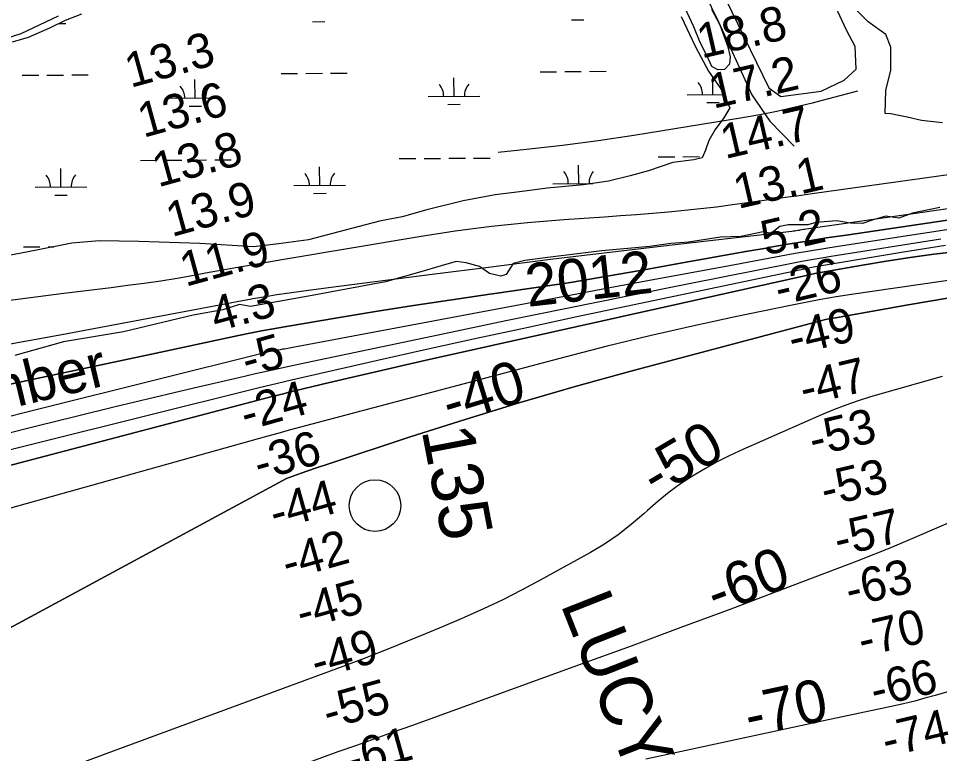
# Model space of a CAD drawing. Extents: x 3508733 to 3546731, y 546897 to 572481.
# Drawn here: x 3540853 to 3542639, y 565097 to 566522 of the extents above; entities that cross this region are included whole.
import ezdxf

# ---------------------------------------------------------------- set-up
doc = ezdxf.new("R2010")
doc.units = 0
for name, color, linetype in [('V-BORW-LINE', 7, 'Continuous'), ('V-CHAN-NAID', 7, 'Continuous'), ('V-RIVR-EDGE', 7, 'Continuous'), ('V-RIVR-IDEN', 7, 'Continuous'), ('V-RIVR-MILE', 7, 'Continuous'), ('V-RIVR-RANG', 7, 'Continuous'), ('V-ROAD-CNTR', 7, 'Continuous'), ('V-SITE-VEGE', 7, 'Continuous'), ('V-TOPO-DPTH', 7, 'Continuous'), ('V-TOPO-MAJR', 7, 'Continuous'), ('V-TOPO-MAJR-IDEN', 7, 'Continuous'), ('V-TOPO-MINR', 7, 'Continuous'), ('V-TOPO-MINR-IDEN', 7, 'Continuous'), ('V-TOPO-WATR', 7, 'Continuous'), ('V-WETL-SWMP', 7, 'Continuous')]:
    doc.layers.add(name, color=color, linetype=linetype)

msp = doc.modelspace()

# ---------------------------------------------------------------- linework, layer by layer
at = {"layer": 'V-BORW-LINE'}
msp.add_lwpolyline([(3542200.3, 566609.6), (3542308.2, 566387.5), (3542331.5, 566370.6), (3542409.8, 566381.1), (3542454.2, 566402.3), (3542477.4, 566423.5), (3542475.3, 566467.9), (3542458.4, 566499.6), (3542352.6, 566728.1)], dxfattribs=at)
at = {"layer": 'V-RIVR-EDGE'}
for points in [[(3542639.6, 566155.7), (3542586.3, 566144.8), (3542559.9, 566135.1), (3542534.8, 566138.8), (3542512.1, 566132.1), (3542489.4, 566124.8), (3542466.7, 566125.5), (3542439.8, 566129.9), (3542399.3, 566126.9), (3542383.4, 566122), (3542360.7, 566122.1), (3542345.4, 566122.1), (3542329.5, 566119.1), (3542317.2, 566109.3), (3542309.8, 566105.7), (3542297, 566108.2), (3542254.1, 566099.7), (3542214.2, 566098), (3542152.3, 566088.3), (3542118, 566085.9), (3542077.5, 566079.9), (3541984.4, 566071.6), (3541885.1, 566059.6), (3541834.8, 566052.9), (3541812.8, 566046.9), (3541798.6, 566026.1), (3541788.8, 566022.4), (3541766.8, 566028), (3541747.2, 566041.5), (3541721.5, 566048.3), (3541701.9, 566050.8), (3541673.1, 566042.9), (3541633.2, 566030.8), (3541565.1, 566011.3)], [(3541565.1, 566011.3), (3541422.9, 565985.3), (3541303.4, 565963.6), (3541281.9, 565967.9), (3541249.4, 565957), (3541192.4, 565946.7), (3541056.9, 565914.5), (3540941.1, 565895.2), (3540846.7, 565869.1)]]:
    msp.add_lwpolyline(points, dxfattribs=at)
at = {"layer": 'V-RIVR-MILE'}
msp.add_circle((3541544.6, 565577.9), 50, dxfattribs=at)
at = {"layer": 'V-ROAD-CNTR'}
msp.add_lwpolyline([(3541646.3, 567656.6), (3541695.1, 567541.6), (3541815.1, 567285.1), (3541988.6, 566941.2), (3542033.7, 566856.4), (3542071.5, 566800.3), (3542210.8, 566515.7), (3542275.3, 566374.2), (3542310, 566323.1), (3542357.1, 566274.4)], dxfattribs=at)
at = {"layer": 'V-SITE-VEGE'}
for points in [[(3542196.9, 566540.4), (3542213.3, 566509.8), (3542228.7, 566467.3), (3542232.9, 566447.6), (3542231.8, 566433.4), (3542222.4, 566423.1), (3542209.1, 566422.3), (3542197.8, 566429.2), (3542188.2, 566450.5), (3542175.1, 566475.2), (3542162.6, 566505.8), (3542137, 566562.1)], [(3540930.5, 566526.3), (3540858.3, 566492), (3540810.6, 566477.5)]]:
    msp.add_lwpolyline(points, dxfattribs=at)
at = {"layer": 'V-TOPO-DPTH'}
for points in [[(3544463.6, 566248.5), (3543668.2, 566151.5), (3543370.6, 566113.1), (3543221.8, 566093.6), (3543073.1, 566073.6), (3542924.5, 566052.8), (3542775.9, 566031.6), (3542468.5, 565986.8), (3542438.7, 565982.2), (3542409, 565977.3), (3542379.3, 565971.7), (3542349.8, 565965.9), (3542242.7, 565943.6), (3542159.9, 565925.7), (3542077.2, 565906.9), (3541994.8, 565886.7), (3541912.7, 565865.7), (3541422, 565735.7), (3541400.1, 565729.8), (3541378.1, 565723.9), (3541356.2, 565717.9), (3541334.2, 565711.8), (3540627.6, 565514.3)], [(3544463.6, 566248.5), (3543668.2, 566151.5), (3543370.6, 566113.1), (3543221.8, 566093.6), (3543073.1, 566073.6), (3542924.5, 566052.8), (3542775.9, 566031.6), (3542468.5, 565986.8), (3542438.7, 565982.2), (3542409, 565977.3), (3542379.3, 565971.7), (3542349.8, 565965.9), (3542242.7, 565943.6), (3542159.9, 565925.7), (3542077.2, 565906.9), (3541994.8, 565886.7), (3541912.7, 565865.7), (3541422, 565735.7), (3541400.1, 565729.8), (3541378.1, 565723.9), (3541356.2, 565717.9), (3541334.2, 565711.8), (3540627.6, 565514.3)], [(3542739.6, 566230.3), (3542396.4, 566182.5), (3542379.3, 566180.2), (3542362.1, 566177.8), (3542344.9, 566175.4), (3542327.7, 566173), (3542237.4, 566160.6), (3542206.5, 566156.6), (3542175.7, 566152.9), (3542144.8, 566149.7), (3542113.8, 566146.8), (3542082.8, 566144.2), (3542051.8, 566141.7), (3542020.8, 566139.4), (3541989.8, 566137.2), (3541910.8, 566131.8), (3541840.5, 566126), (3541770.2, 566118.8), (3541700.3, 566109.5), (3541630.4, 566098.8), (3541364, 566054.1), (3541326.9, 566047.8), (3541289.9, 566041.4), (3541252.9, 566034.8), (3541216, 566028.1), (3541193.2, 566023.9), (3541161.3, 566018.3), (3541129.3, 566013.1), (3541097.2, 566008.5), (3541065.1, 566004.2), (3541033, 566000.2), (3541000.8, 565996.2), (3540968.6, 565992.2), (3540936.5, 565988.1), (3540826.9, 565974.3)], [(3540347.6, 565091.4), (3540456.8, 565135.9), (3540459.9, 565137.2), (3541373.3, 565630.5), (3541401.3, 565640.5), (3541429.3, 565650.2), (3541457.4, 565659.6), (3541613, 565711), (3541719.2, 565745), (3541825.8, 565777.8), (3541933, 565808.7), (3542040.6, 565838.3), (3542398.9, 565933.6), (3542408.5, 565936.1), (3542418.1, 565938.3), (3542427.8, 565940.3), (3542437.6, 565942.1), (3542578.2, 565966.8), (3542658.3, 565980.3), (3542738.5, 565993.2), (3542818.9, 566005), (3542899.4, 566016.2), (3543673.1, 566118.9), (3544463.9, 566206.5)], [(3540347.6, 565091.4), (3540456.8, 565135.9), (3540459.9, 565137.2), (3541373.3, 565630.5), (3541401.3, 565640.5), (3541429.3, 565650.2), (3541457.4, 565659.6), (3541613, 565711), (3541719.2, 565745), (3541825.8, 565777.8), (3541933, 565808.7), (3542040.6, 565838.3), (3542398.9, 565933.6), (3542408.5, 565936.1), (3542418.1, 565938.3), (3542427.8, 565940.3), (3542437.6, 565942.1), (3542578.2, 565966.8), (3542658.3, 565980.3), (3542738.5, 565993.2), (3542818.9, 566005), (3542899.4, 566016.2), (3543673.1, 566118.9), (3544463.9, 566206.5)], [(3540791.2, 565803.8), (3540897.9, 565826.2), (3541004.6, 565848.8), (3541111.2, 565871.5), (3541279.9, 565907.4), (3541302.2, 565912), (3541324.6, 565916.4), (3541347, 565920.6), (3541369.5, 565924.5), (3541471.9, 565941.9), (3541545.6, 565954.1), (3541619.5, 565965.8), (3541693.4, 565976.9), (3541767.4, 565987.4), (3541772.7, 565988.2), (3541848.1, 565999.1), (3541923.4, 566010.6), (3541998.6, 566023), (3542073.7, 566036.1), (3542144.3, 566048.8), (3542184, 566055.9), (3542223.7, 566063), (3542263.3, 566070.1), (3542303, 566077.1), (3542307.2, 566077.9), (3542344.8, 566084.3), (3542382.5, 566090.6), (3542420.1, 566096.6), (3542457.9, 566102.3), (3543047.2, 566189.4)], [(3540791.2, 565803.8), (3540897.9, 565826.2), (3541004.6, 565848.8), (3541111.2, 565871.5), (3541279.9, 565907.4), (3541302.2, 565912), (3541324.6, 565916.4), (3541347, 565920.6), (3541369.5, 565924.5), (3541471.9, 565941.9), (3541545.6, 565954.1), (3541619.5, 565965.8), (3541693.4, 565976.9), (3541767.4, 565987.4), (3541772.7, 565988.2), (3541848.1, 565999.1), (3541923.4, 566010.6), (3541998.6, 566023), (3542073.7, 566036.1), (3542144.3, 566048.8), (3542184, 566055.9), (3542223.7, 566063), (3542263.3, 566070.1), (3542303, 566077.1), (3542307.2, 566077.9), (3542344.8, 566084.3), (3542382.5, 566090.6), (3542420.1, 566096.6), (3542457.9, 566102.3), (3543047.2, 566189.4)], [(3542641.4, 566094.4), (3542429.2, 566060.7), (3542410.1, 566057.5), (3542391, 566054.2), (3542371.9, 566050.7), (3542352.9, 566047.1), (3542153.6, 566007.7), (3542035, 565984), (3541916.5, 565960), (3541798, 565935.7), (3541679.6, 565911), (3541410.9, 565854.5), (3541378.3, 565847.6), (3541345.7, 565840.5), (3541313.2, 565833.2), (3541280.7, 565825.7), (3541193.2, 565805.4), (3541117.1, 565787.5), (3541041, 565769.3), (3540965.1, 565750.6), (3540889.1, 565731.7), (3540379.5, 565603.1)], [(3542641.4, 566094.4), (3542429.2, 566060.7), (3542410.1, 566057.5), (3542391, 566054.2), (3542371.9, 566050.7), (3542352.9, 566047.1), (3542153.6, 566007.7), (3542035, 565984), (3541916.5, 565960), (3541798, 565935.7), (3541679.6, 565911), (3541410.9, 565854.5), (3541378.3, 565847.6), (3541345.7, 565840.5), (3541313.2, 565833.2), (3541280.7, 565825.7), (3541193.2, 565805.4), (3541117.1, 565787.5), (3541041, 565769.3), (3540965.1, 565750.6), (3540889.1, 565731.7), (3540379.5, 565603.1)], [(3540368.9, 565533), (3541342.6, 565788.6), (3541350.8, 565790.7), (3541359, 565792.8), (3541367.2, 565794.8), (3541375.4, 565796.8), (3541453.8, 565815.6), (3541501.2, 565826.8), (3541548.7, 565837.9), (3541596.3, 565848.8), (3541643.8, 565859.5), (3542386, 566025.4), (3542391.6, 566026.6), (3542397.2, 566027.8), (3542402.8, 566028.8), (3542408.4, 566029.9), (3542489.4, 566044), (3542535.5, 566051.7), (3542581.8, 566058.7), (3542628.2, 566064.9), (3542674.6, 566070.4)], [(3540368.9, 565533), (3541342.6, 565788.6), (3541350.8, 565790.7), (3541359, 565792.8), (3541367.2, 565794.8), (3541375.4, 565796.8), (3541453.8, 565815.6), (3541501.2, 565826.8), (3541548.7, 565837.9), (3541596.3, 565848.8), (3541643.8, 565859.5), (3542386, 566025.4), (3542391.6, 566026.6), (3542397.2, 566027.8), (3542402.8, 566028.8), (3542408.4, 566029.9), (3542489.4, 566044), (3542535.5, 566051.7), (3542581.8, 566058.7), (3542628.2, 566064.9), (3542674.6, 566070.4)]]:
    msp.add_lwpolyline(points, dxfattribs=at)
at = {"layer": 'V-TOPO-MAJR'}
msp.add_lwpolyline([(3542644, 565828.4), (3542505.4, 565788.4), (3542481.2, 565780.9), (3542457.1, 565772.7), (3542433.4, 565763.5), (3542410, 565753.7), (3542257.7, 565686.6), (3542232.6, 565674.9), (3542208, 565662.6), (3542183.8, 565649.2), (3542160.1, 565635.1), (3542137, 565619.9), (3542114.7, 565603.8), (3542093.3, 565586.5), (3542072.6, 565568.3), (3542065.8, 565562), (3542041.5, 565541), (3542016.2, 565521.2), (3541989.6, 565503.4), (3541962.1, 565486.9), (3541864.8, 565433.3), (3541828.7, 565414.1), (3541792.2, 565395.5), (3541755.2, 565378), (3541717.8, 565361.1), (3541711.5, 565358.3), (3541677, 565343.6), (3541642.4, 565329), (3541607.7, 565314.9), (3541572.9, 565300.9), (3541523.8, 565281.6), (3541513.4, 565277.5), (3541503.1, 565273.5), (3541492.7, 565269.6), (3541482.3, 565265.7), (3541024.9, 565097.3), (3540943.4, 565067.1)], dxfattribs=at)
at = {"layer": 'V-TOPO-MINR'}
for points in [[(3542480.3, 566381.3), (3542389.6, 566357.5), (3542356.7, 566349.4), (3542323.7, 566341.9), (3542290.5, 566335.4), (3542257.1, 566329.5), (3542046.2, 566295.5), (3541977.1, 566285.1), (3541907.9, 566275.8), (3541838.5, 566267.9), (3541783.4, 566262.4)], [(3544463.6, 566248.5), (3543668.2, 566151.5), (3543370.6, 566113.1), (3543221.8, 566093.6), (3543073.1, 566073.6), (3542924.5, 566052.8), (3542775.9, 566031.6), (3542468.5, 565986.8), (3542438.7, 565982.2), (3542409, 565977.3), (3542379.3, 565971.7), (3542349.8, 565965.9), (3542242.7, 565943.6), (3542159.9, 565925.7), (3542077.2, 565906.9), (3541994.8, 565886.7), (3541912.7, 565865.7), (3541422, 565735.7), (3541400.1, 565729.8), (3541378.1, 565723.9), (3541356.2, 565717.9), (3541334.2, 565711.8), (3540627.6, 565514.3)], [(3543344.5, 566251.8), (3542380.7, 566113.6), (3542377.2, 566113.1), (3542375.5, 566112.8), (3542372, 566112.2), (3542368.5, 566111.6), (3542366.7, 566111.3), (3542364.4, 566110.9), (3542361.5, 566110.4), (3542358.6, 566110), (3542355.6, 566109.6), (3542352.7, 566109.2), (3542114.8, 566081.8), (3541999.8, 566068.4), (3541884.9, 566054.6), (3541770.1, 566040.3), (3541655.3, 566025.7), (3541454.3, 565999.8), (3541440, 565998), (3541425.7, 565996.1), (3541411.4, 565994.3), (3541397.1, 565992.5), (3541382.9, 565990.5), (3541368.6, 565988.5), (3541354.4, 565986.3), (3541340.2, 565983.9), (3541316.8, 565980), (3541312.1, 565979.2), (3541307.5, 565978.4), (3541302.8, 565977.5), (3541298.2, 565976.6), (3540937.8, 565909), (3540823.2, 565887.9)], [(3542739.6, 566230.3), (3542396.4, 566182.5), (3542379.3, 566180.2), (3542362.1, 566177.8), (3542344.9, 566175.4), (3542327.7, 566173), (3542237.4, 566160.6), (3542206.5, 566156.6), (3542175.7, 566152.9), (3542144.8, 566149.7), (3542113.8, 566146.8), (3542082.8, 566144.2), (3542051.8, 566141.7), (3542020.8, 566139.4), (3541989.8, 566137.2), (3541910.8, 566131.8), (3541840.5, 566126), (3541770.2, 566118.8), (3541700.3, 566109.5), (3541630.4, 566098.8), (3541364, 566054.1), (3541326.9, 566047.8), (3541289.9, 566041.4), (3541252.9, 566034.8), (3541216, 566028.1), (3541193.2, 566023.9), (3541161.3, 566018.3), (3541129.3, 566013.1), (3541097.2, 566008.5), (3541065.1, 566004.2), (3541033, 566000.2), (3541000.8, 565996.2), (3540968.6, 565992.2), (3540936.5, 565988.1), (3540826.9, 565974.3)], [(3544463.9, 566206.5), (3543673.1, 566118.9), (3542899.4, 566016.2), (3542818.9, 566005), (3542738.5, 565993.2), (3542658.3, 565980.3), (3542578.2, 565966.8), (3542437.6, 565942.1), (3542427.8, 565940.3), (3542418.1, 565938.3), (3542408.5, 565936.1), (3542398.9, 565933.6), (3542040.6, 565838.3), (3541933, 565808.7), (3541825.8, 565777.8), (3541719.2, 565745), (3541613, 565711), (3541457.4, 565659.6), (3541429.3, 565650.2), (3541401.3, 565640.5), (3541373.3, 565630.5), (3540459.9, 565137.2), (3540456.8, 565135.9), (3540347.6, 565091.4)], [(3542770.6, 566130.3), (3542442.6, 566080.1), (3542414.8, 566075.7), (3542387, 566071.2), (3542359.3, 566066.4), (3542331.6, 566061.4), (3542232, 566042.9), (3542154.5, 566028.6), (3542077.1, 566014.2), (3541999.6, 565999.7), (3541922.2, 565985.1), (3541395.5, 565886), (3541388.9, 565884.8), (3541382.2, 565883.6), (3541375.6, 565882.5), (3541369, 565881.4), (3541365.6, 565880.8), (3541360.6, 565880), (3541355.7, 565879.2), (3541350.8, 565878.3), (3541345.8, 565877.4), (3541338.6, 565876), (3541337.3, 565875.8), (3541333.4, 565874.9), (3540898.4, 565766.3), (3540799.6, 565741.6)], [(3542641.4, 566094.4), (3542429.2, 566060.7), (3542410.1, 566057.5), (3542391, 566054.2), (3542371.9, 566050.7), (3542352.9, 566047.1), (3542153.6, 566007.7), (3542035, 565984), (3541916.5, 565960), (3541798, 565935.7), (3541679.6, 565911), (3541410.9, 565854.5), (3541378.3, 565847.6), (3541345.7, 565840.5), (3541313.2, 565833.2), (3541280.7, 565825.7), (3541193.2, 565805.4), (3541117.1, 565787.5), (3541041, 565769.3), (3540965.1, 565750.6), (3540889.1, 565731.7), (3540379.5, 565603.1)], [(3542674.6, 566070.4), (3542628.2, 566064.9), (3542581.8, 566058.7), (3542535.5, 566051.7), (3542489.4, 566044), (3542408.4, 566029.9), (3542402.8, 566028.8), (3542397.2, 566027.8), (3542391.6, 566026.6), (3542386, 566025.4), (3541643.8, 565859.5), (3541596.3, 565848.8), (3541548.7, 565837.9), (3541501.2, 565826.8), (3541453.8, 565815.6), (3541375.4, 565796.8), (3541367.2, 565794.8), (3541359, 565792.8), (3541350.8, 565790.7), (3541342.6, 565788.6), (3540368.9, 565533)], [(3542650.6, 566082), (3542565.1, 566068.5), (3542417.8, 566043.9), (3542406.1, 566041.9), (3542394.4, 566039.8), (3542382.7, 566037.5), (3542371, 566035.1), (3541936.1, 565943.5), (3541838.8, 565922.7), (3541741.5, 565901.7), (3541644.3, 565880.2), (3541547.1, 565858.4), (3541391.3, 565823.1), (3541372.1, 565818.7), (3541353, 565814.2), (3541333.9, 565809.6), (3541314.8, 565804.9), (3540887.3, 565698.2), (3540793.7, 565674.7)], [(3542664.6, 565547.6), (3542564, 565504.5), (3542543.8, 565496), (3542523.6, 565487.7), (3542503.2, 565479.6), (3542482.8, 565471.7), (3542330.9, 565413.9), (3542234.4, 565377.4), (3542137.8, 565341.3), (3542041, 565305.6), (3541944.1, 565270.3), (3541615.3, 565151.3), (3541579.7, 565138.4), (3541544.1, 565125.7), (3541508.5, 565112.9), (3541472.9, 565100.3), (3541409, 565077.6)], [(3542863.6, 565278.5), (3542630.3, 565209.8), (3542610.8, 565204.3), (3542591.2, 565199.1), (3542571.5, 565194.3), (3542551.7, 565189.9), (3542417.5, 565161.2), (3542330.5, 565142.7), (3542243.6, 565124), (3542156.7, 565105.3), (3542069.8, 565086.5)]]:
    msp.add_lwpolyline(points, dxfattribs=at)
at = {"layer": 'V-TOPO-WATR'}
msp.add_lwpolyline([(3543047.2, 566189.4), (3542457.9, 566102.3), (3542420.1, 566096.6), (3542382.5, 566090.6), (3542344.8, 566084.3), (3542307.2, 566077.9), (3542303, 566077.1), (3542263.3, 566070.1), (3542223.7, 566063), (3542184, 566055.9), (3542144.3, 566048.8), (3542073.7, 566036.1), (3541998.6, 566023), (3541923.4, 566010.6), (3541848.1, 565999.1), (3541772.7, 565988.2), (3541767.4, 565987.4), (3541693.4, 565976.9), (3541619.5, 565965.8), (3541545.6, 565954.1), (3541471.9, 565941.9), (3541369.5, 565924.5), (3541347, 565920.6), (3541324.6, 565916.4), (3541302.2, 565912), (3541279.9, 565907.4), (3541111.2, 565871.5), (3541004.6, 565848.8), (3540897.9, 565826.2), (3540791.2, 565803.8)], dxfattribs=at)
at = {"layer": 'V-WETL-SWMP'}
for p, q in [((3542500.4, 566515.7), (3542436.2, 566579.8)), ((3541423.4, 566515.7), (3541447.4, 566515.9)), ((3541925.3, 566519.1), (3541949.3, 566519.3)), ((3542535, 566491), (3542500.4, 566515.7)), ((3540931.7, 566512.3), (3540945.5, 566512.4)), ((3542544.9, 566466.4), (3542535, 566491)), ((3542544.9, 566436.8), (3542544.9, 566466.4)), ((3542544.9, 566422), (3542544.9, 566436.8)), ((3540860.8, 566411.9), (3540892.8, 566412.1)), ((3540908.8, 566412.2), (3540940.8, 566412.4)), ((3540956.8, 566412.5), (3540988.8, 566412.7)), ((3541362.7, 566415.3), (3541394.7, 566415.5)), ((3541410.7, 566415.6), (3541442.7, 566415.8)), ((3541458.7, 566415.9), (3541490.7, 566416.2)), ((3541697.9, 566371.1), (3541697.6, 566407.1)), ((3541864.6, 566418.7), (3541896.6, 566418.9)), ((3541912.6, 566419), (3541944.6, 566419.3)), ((3541960.6, 566419.4), (3541992.6, 566419.6)), ((3542199.8, 566374.6), (3542199.5, 566408)), ((3542535, 566382.6), (3542544.9, 566422)), ((3541196, 566367.7), (3541195.7, 566403.7)), ((3541647.9, 566370.8), (3541747.9, 566371.5)), ((3542149.8, 566374.2), (3542220.2, 566374.7)), ((3542533.6, 566337.7), (3542535, 566382.6)), ((3541146, 566367.4), (3541246, 566368.1)), ((3541686, 566355.6), (3541710, 566355.8)), ((3542187.9, 566359.1), (3542211.9, 566359.2)), ((3541184.1, 566352.2), (3541208.1, 566352.4)), ((3542544.3, 566337.1), (3542533.6, 566337.7)), ((3542560, 566333.8), (3542544.3, 566337.1)), ((3542576.5, 566330.5), (3542560, 566333.8)), ((3542604.1, 566324), (3542576.5, 566330.5)), ((3542645, 566319.7), (3542604.1, 566324)), ((3541089.9, 566246.9), (3541121.9, 566247.1)), ((3541137.9, 566247.2), (3541169.9, 566247.5)), ((3541185.9, 566247.6), (3541217.9, 566247.8)), ((3541233.9, 566247.9), (3541265.9, 566248.1)), ((3541591.8, 566250.4), (3541623.8, 566250.6)), ((3541639.8, 566250.7), (3541671.8, 566250.9)), ((3541687.8, 566251), (3541719.8, 566251.2)), ((3541735.8, 566251.3), (3541767.8, 566251.6)), ((3542093.7, 566253.8), (3542125.7, 566254)), ((3542141.7, 566254.1), (3542173.7, 566254.3)), ((3540935.7, 566195.1), (3540935.5, 566231.1)), ((3541437.6, 566198.6), (3541437.3, 566234.6)), ((3541939.5, 566202), (3541939.2, 566238)), ((3540885.7, 566194.8), (3540985.7, 566195.5)), ((3541387.6, 566198.2), (3541487.6, 566198.9)), ((3541889.5, 566201.6), (3541966.8, 566202.2)), ((3540923.8, 566179.6), (3540947.8, 566179.8)), ((3541425.7, 566183), (3541449.7, 566183.2)), ((3540863.1, 566079.2), (3540895.1, 566079.4)), ((3540911.1, 566079.5), (3540922.2, 566079.6))]:
    msp.add_line(p, q, dxfattribs=at)
for points in [[(3542138.1, 566525.8), (3542165.8, 566467.1), (3542191.2, 566420), (3542215.1, 566385.6), (3542232.6, 566348.6), (3542221.2, 566329.2), (3542204.1, 566307), (3542191.7, 566285.5), (3542185.6, 566267.1), (3542178.8, 566252.2), (3542162.6, 566248.1), (3542122.1, 566242.6), (3542075.1, 566226.6), (3542039.3, 566217.2), (3541997.1, 566207), (3541949.1, 566199.3), (3541878.7, 566193.4), (3541835.4, 566187.6), (3541777.6, 566180.3), (3541715.4, 566168.8), (3541645.2, 566151.1), (3541597.2, 566137.5), (3541553.5, 566128.9), (3541486.5, 566112), (3541415.5, 566092.7), (3541357.7, 566085.1), (3541309.3, 566079.7), (3541204.8, 566085.6), (3541087, 566089.6), (3541010.8, 566090.8), (3540956.9, 566086.7), (3540872.6, 566069.5), (3540786.4, 566053.5)], [(3540841.7, 566476.7), (3540872.8, 566485.8), (3540914.3, 566503.8), (3540944.7, 566518.8), (3540976.3, 566531)]]:
    msp.add_lwpolyline(points, dxfattribs=at)
for centre, start, end in [((3541140.7, 566367.8), 359.6198, 41.1635), ((3541251.2, 566368.6), 139.6198, 181.1635), ((3541642.6, 566371.2), 359.6198, 41.1635), ((3541753.1, 566372), 139.6198, 181.1635), ((3542144.5, 566374.7), 359.6198, 41.1635), ((3542255, 566375.4), 179.5892, 181.1635), ((3540880.5, 566195.2), 359.6198, 41.1635), ((3540990.9, 566196), 139.6198, 181.1635), ((3541382.3, 566198.7), 359.6198, 41.1635), ((3541492.8, 566199.4), 139.6198, 181.1635), ((3541884.2, 566202.1), 359.6198, 41.1635), ((3541994.7, 566202.8), 139.6198, 181.1635)]:
    msp.add_arc(centre, 35.2, start, end, dxfattribs=at)

# ---------------------------------------------------------------- texts
at = {"layer": 'V-CHAN-NAID'}
msp.add_text('LUCY "135" (134.9)', height=100, rotation=291.5501, dxfattribs=at).set_placement((3541903.5, 565387.2))
at = {"layer": 'V-RIVR-IDEN'}
for s, height, rotation, p in [('2012', 83, 6.4649, (3541840.7, 565963)), ('September', 83, 13.5715, (3540503.2, 565685.3)), ('135', 100, 280.8131, (3541634.8, 565723.9))]:
    msp.add_text(s, height=height, rotation=rotation, dxfattribs=at).set_placement(p)
at = {"layer": 'V-RIVR-RANG'}
for s, rotation, p in [('18.8', 13.0383, (3542177.7, 566444.2)), ('13.3', 15.3683, (3541070.7, 566387.3)), ('17.2', 13.0383, (3542200.5, 566346.9)), ('13.6', 15.3683, (3541095.6, 566290.5)), ('14.7', 13.0383, (3542223.3, 566249.5)), ('13.8', 15.3683, (3541124.2, 566194.6)), ('13.1', 13.0383, (3542248.4, 566152.7)), ('13.9', 15.3683, (3541150.7, 566098.2)), ('5.2', 13.0383, (3542301.3, 566062.3)), ('11.9', 15.3683, (3541177.4, 566001.8)), ('-26', 13.318, (3542328.2, 565965.4)), ('4.3', 15.3683, (3541236.4, 565914.3)), ('-49', 13.318, (3542354.3, 565868.9)), ('-5', 15.6546, (3541296.7, 565826.9)), ('-47', 13.318, (3542376.6, 565771.4)), ('-24', 15.6546, (3541294.3, 565722.4)), ('-53', 13.318, (3542394.5, 565672.9)), ('-36', 15.6546, (3541320.3, 565625.8)), ('-53', 13.318, (3542417.3, 565575.5)), ('-44', 15.6546, (3541350.8, 565530.5)), ('-57', 13.318, (3542442.9, 565478.8)), ('-42', 15.6546, (3541374.8, 565433.4)), ('-63', 13.318, (3542464.9, 565381.2)), ('-45', 15.6546, (3541402.5, 565337.3)), ('-70', 13.318, (3542489.5, 565284.3)), ('-49', 15.6546, (3541431.1, 565241.5)), ('-66', 13.318, (3542513.6, 565187.2)), ('-55', 15.6546, (3541454, 565144)), ('-74', 13.318, (3542536.1, 565089.8)), ('-61', 15.6546, (3541497.8, 565052.4))]:
    msp.add_text(s, height=67, rotation=rotation, dxfattribs=at).set_placement(p)
at = {"layer": 'V-TOPO-MAJR-IDEN'}
msp.add_text('-50', height=83, rotation=30.587, dxfattribs=at).set_placement((3542089.5, 565593.4))
at = {"layer": 'V-TOPO-MINR-IDEN'}
for s, rotation, p in [('-40', 17.0895, (3541689.1, 565735.8)), ('-60', 20.7036, (3542205.4, 565366.5)), ('-70', 12.0703, (3542270.6, 565129.8))]:
    msp.add_text(s, height=83, rotation=rotation, dxfattribs=at).set_placement(p)

doc.saveas('drawing.dxf')
